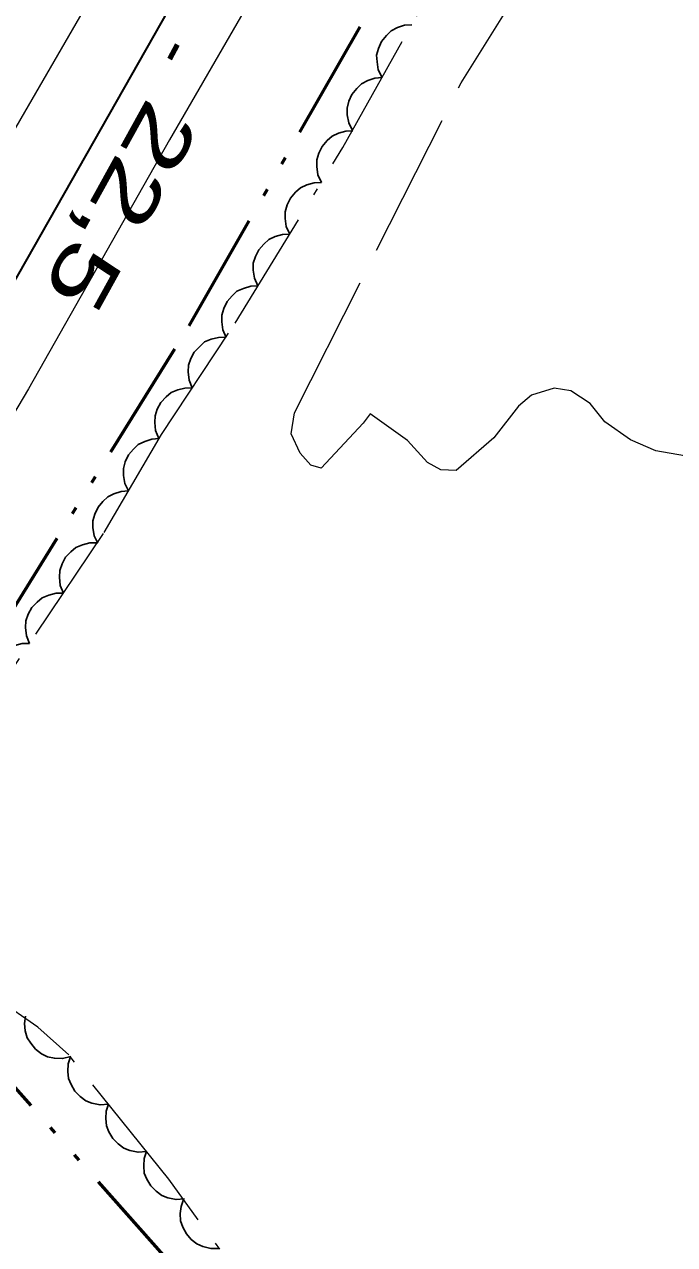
# Model space of a CAD drawing. Extents: x 386081 to 389416, y 5130568 to 5134082.
# Drawn here: x 387508 to 387540.2, y 5131366.2 to 5131426.5 of the extents above; entities that cross this region are included whole.
import ezdxf

# ---------------------------------------------------------------- set-up
doc = ezdxf.new("R2010")
doc.units = 0
doc.header["$LTSCALE"] = 1.2
for name, pattern in [('DASH_DOUBLE_DOT', [9.2, 5, -1.2, 0.3, -1.2, 0.3, -1.2]), ('DOT_DASHED', [7.7, 5, -1.2, 0.3, -1.2]), ('LONG_DASHED', [7.5, 6, -1.5])]:
    doc.linetypes.add(name, pattern=pattern)
for name, color, linetype, lineweight in [('2', 7, 'Continuous', 13), ('23', 7, 'Continuous', 40), ('3', 7, 'Continuous', 140), ('4', 7, 'DASH_DOUBLE_DOT', 53), ('44', 7, 'Continuous', 25)]:
    doc.layers.add(name, color=color, linetype=linetype, lineweight=lineweight)

msp = doc.modelspace()

# ---------------------------------------------------------------- linework, layer by layer
at = {"layer": '2'}
for points in [[(387554.33, 5131490.45), (387547.71, 5131478.33), (387545.6, 5131474.23), (387538.62, 5131462.73), (387531.58, 5131450.45), (387522.06, 5131432.64), (387515.22, 5131420.8), (387508.25, 5131408.48), (387504.49, 5131402.17), (387486.81, 5131371.62), (387478.26, 5131356.29)], [(387473.26, 5131362.23), (387476.74, 5131368.13), (387480.68, 5131375.09), (387488.92, 5131389.25), (387494.21, 5131397.89), (387506.17, 5131418.92), (387513.02, 5131430.76), (387519.07, 5131441.83), (387524.62, 5131451.69), (387535.67, 5131469.8), (387540.55, 5131478.3), (387543.89, 5131484.44)]]:
    msp.add_lwpolyline(points, dxfattribs=at)
at = {"layer": '2', "linetype": 'LONG_DASHED'}
msp.add_lwpolyline([(387541.44, 5131405.03), (387539.27, 5131405.41), (387538.01, 5131405.95), (387536.74, 5131406.84), (387536.02, 5131407.75), (387535.07, 5131408.38), (387534.24, 5131408.51), (387533.12, 5131408.17), (387532.48, 5131407.62), (387531.25, 5131406.05), (387529.39, 5131404.44), (387528.64, 5131404.47), (387527.98, 5131404.84), (387526.98, 5131405.92), (387525.14, 5131407.25), (387524.8, 5131406.78), (387522.71, 5131404.55), (387522.2, 5131404.7), (387521.68, 5131405.29), (387521.24, 5131406.26), (387521.39, 5131407.3), (387529.64, 5131423.61), (387533.66, 5131430.07)], dxfattribs=at)
at = {"layer": '23', "lineweight": 35}
msp.add_lwpolyline([(388350.66, 5132898.63), (388202.91, 5132638.38), (388174.85, 5132589.18), (388148.16, 5132542.09), (388122.46, 5132497.01), (388036.96, 5132346.4), (388027.91, 5132330.61), (387994.29, 5132271.3), (387943.96, 5132182.8), (387915.65, 5132132.74), (387888.36, 5132084.71), (387863.09, 5132039.98), (387797.42, 5131924.62), (387647.54, 5131660.34), (387567.35, 5131519.3), (387534.84, 5131461.86), (387476.24, 5131358.73)], dxfattribs=at)
at = {"layer": '3'}
msp.add_line((387515.6, 5131425.49), (387515.21, 5131424.79), dxfattribs=at)
at = {"layer": '4'}
msp.add_lwpolyline([(387566.42, 5131303.9), (387530.96, 5131346.09), (387515.69, 5131364.76), (387501.67, 5131380.58), (387499.1, 5131383.05), (387500.67, 5131386.61), (387516.18, 5131411.59), (387529.43, 5131434.73), (387541.53, 5131455.63), (387550.92, 5131473.93), (387557.21, 5131484.48), (387558.57, 5131487.55), (387566.63, 5131502.92), (387587.82, 5131539.32), (387598.88, 5131560.51), (387607.65, 5131575.65), (387611.01, 5131580.38)], dxfattribs=at)
at = {"layer": '44', "linetype": 'DOT_DASHED', "lineweight": 13}
for points in [[(387481.39, 5131352.59), (387484.57, 5131357.83), (387488.31, 5131364.59), (387495.4, 5131376.74), (387499.15, 5131382.55), (387503.45, 5131388.67), (387511.99, 5131401.38), (387514.82, 5131406.22), (387518.46, 5131411.73), (387523.79, 5131420.42), (387527.76, 5131427.49), (387531.98, 5131434.2), (387538.22, 5131444.71), (387539.39, 5131447.34), (387542.94, 5131454.25), (387546.26, 5131461.5), (387549.98, 5131468.65), (387553.52, 5131474.74), (387559.03, 5131483.59), (387572.94, 5131505.25)], [(387544.8, 5131331.71), (387530.97, 5131347.91), (387527.54, 5131352.46), (387515.18, 5131369.38), (387510.24, 5131375.53), (387508.7, 5131376.91), (387506.42, 5131378.48), (387505.98, 5131378.34), (387504.62, 5131377.59), (387503.98, 5131376.71), (387500.99, 5131372.05), (387495.39, 5131362.74), (387492.48, 5131357.23), (387486.87, 5131346.05)]]:
    msp.add_lwpolyline(points, dxfattribs=at)
at = {"layer": '44'}
for points in [[(387525.73, 5131423.88), (387525.54, 5131424.25), (387525.48, 5131424.65), (387525.46, 5131424.98), (387525.55, 5131425.32), (387525.7, 5131425.66), (387525.95, 5131425.96), (387526.18, 5131426.19), (387526.49, 5131426.35), (387526.84, 5131426.46), (387527.2, 5131426.49)], [(387524.26, 5131421.26), (387524.08, 5131421.64), (387524.01, 5131422.04), (387524, 5131422.37), (387524.08, 5131422.71), (387524.24, 5131423.04), (387524.48, 5131423.34), (387524.71, 5131423.57), (387525.02, 5131423.73), (387525.37, 5131423.85), (387525.73, 5131423.88)], [(387522.73, 5131418.69), (387522.55, 5131419.07), (387522.5, 5131419.47), (387522.5, 5131419.8), (387522.6, 5131420.14), (387522.77, 5131420.47), (387523.02, 5131420.76), (387523.26, 5131420.98), (387523.58, 5131421.13), (387523.94, 5131421.23), (387524.29, 5131421.24)], [(387521.16, 5131416.13), (387520.99, 5131416.51), (387520.93, 5131416.91), (387520.93, 5131417.24), (387521.03, 5131417.58), (387521.2, 5131417.91), (387521.45, 5131418.2), (387521.69, 5131418.42), (387522.01, 5131418.57), (387522.37, 5131418.67), (387522.73, 5131418.69)], [(387519.59, 5131413.57), (387519.42, 5131413.95), (387519.36, 5131414.35), (387519.36, 5131414.69), (387519.47, 5131415.02), (387519.63, 5131415.35), (387519.88, 5131415.64), (387520.12, 5131415.86), (387520.44, 5131416.01), (387520.8, 5131416.11), (387521.16, 5131416.13)], [(387518.02, 5131411.01), (387517.85, 5131411.39), (387517.8, 5131411.8), (387517.8, 5131412.13), (387517.9, 5131412.46), (387518.06, 5131412.8), (387518.31, 5131413.08), (387518.55, 5131413.31), (387518.87, 5131413.45), (387519.23, 5131413.55), (387519.59, 5131413.57)], [(387516.34, 5131408.53), (387516.18, 5131408.91), (387516.14, 5131409.32), (387516.16, 5131409.65), (387516.27, 5131409.98), (387516.44, 5131410.3), (387516.71, 5131410.58), (387516.95, 5131410.8), (387517.28, 5131410.94), (387517.64, 5131411.02), (387518, 5131411.03)], [(387514.69, 5131406.02), (387514.53, 5131406.41), (387514.49, 5131406.81), (387514.5, 5131407.14), (387514.61, 5131407.48), (387514.79, 5131407.8), (387515.05, 5131408.08), (387515.3, 5131408.3), (387515.62, 5131408.43), (387515.98, 5131408.52), (387516.34, 5131408.53)], [(387513.19, 5131403.43), (387513.01, 5131403.8), (387512.94, 5131404.2), (387512.94, 5131404.54), (387513.03, 5131404.87), (387513.19, 5131405.21), (387513.44, 5131405.5), (387513.67, 5131405.73), (387513.99, 5131405.88), (387514.34, 5131405.99), (387514.7, 5131406.02)], [(387511.67, 5131400.84), (387511.49, 5131401.21), (387511.43, 5131401.62), (387511.42, 5131401.95), (387511.52, 5131402.28), (387511.68, 5131402.62), (387511.92, 5131402.91), (387512.16, 5131403.14), (387512.47, 5131403.29), (387512.83, 5131403.4), (387513.19, 5131403.43)], [(387509.97, 5131398.37), (387509.81, 5131398.75), (387509.77, 5131399.16), (387509.79, 5131399.49), (387509.9, 5131399.82), (387510.08, 5131400.15), (387510.34, 5131400.42), (387510.59, 5131400.63), (387510.92, 5131400.77), (387511.28, 5131400.86), (387511.64, 5131400.86)], [(387508.29, 5131395.88), (387508.14, 5131396.26), (387508.1, 5131396.67), (387508.11, 5131397), (387508.23, 5131397.33), (387508.41, 5131397.66), (387508.67, 5131397.93), (387508.92, 5131398.14), (387509.24, 5131398.28), (387509.61, 5131398.37), (387509.97, 5131398.37)], [(387506.62, 5131393.39), (387506.46, 5131393.77), (387506.43, 5131394.18), (387506.44, 5131394.51), (387506.56, 5131394.84), (387506.73, 5131395.16), (387507, 5131395.44), (387507.25, 5131395.65), (387507.57, 5131395.79), (387507.93, 5131395.88), (387508.29, 5131395.88)], [(387510.33, 5131375.45), (387509.93, 5131375.35), (387509.52, 5131375.37), (387509.19, 5131375.43), (387508.88, 5131375.59), (387508.59, 5131375.81), (387508.35, 5131376.11), (387508.17, 5131376.38), (387508.08, 5131376.72), (387508.05, 5131377.09), (387508.1, 5131377.45)], [(387512.2, 5131373.1), (387511.78, 5131373.06), (387511.38, 5131373.15), (387511.07, 5131373.26), (387510.79, 5131373.47), (387510.53, 5131373.74), (387510.35, 5131374.07), (387510.22, 5131374.37), (387510.18, 5131374.72), (387510.21, 5131375.09), (387510.32, 5131375.43)], [(387514.07, 5131370.76), (387513.66, 5131370.72), (387513.26, 5131370.81), (387512.95, 5131370.92), (387512.67, 5131371.13), (387512.41, 5131371.4), (387512.22, 5131371.73), (387512.1, 5131372.03), (387512.06, 5131372.38), (387512.09, 5131372.75), (387512.2, 5131373.1)], [(387515.95, 5131368.42), (387515.54, 5131368.38), (387515.14, 5131368.47), (387514.83, 5131368.58), (387514.55, 5131368.79), (387514.29, 5131369.06), (387514.1, 5131369.39), (387513.97, 5131369.69), (387513.94, 5131370.04), (387513.97, 5131370.41), (387514.07, 5131370.76)], [(387517.68, 5131365.96), (387517.26, 5131365.95), (387516.87, 5131366.05), (387516.56, 5131366.18), (387516.29, 5131366.4), (387516.05, 5131366.68), (387515.87, 5131367.02), (387515.76, 5131367.32), (387515.74, 5131367.68), (387515.79, 5131368.04), (387515.91, 5131368.38)]]:
    msp.add_lwpolyline(points, dxfattribs=at)

# ---------------------------------------------------------------- texts
at = {"layer": '3', "width": 1.4}
msp.add_text('22,5   ', height=3, rotation=241.097, dxfattribs=at).set_placement((387514.17, 5131422.99))

doc.saveas('drawing.dxf')
